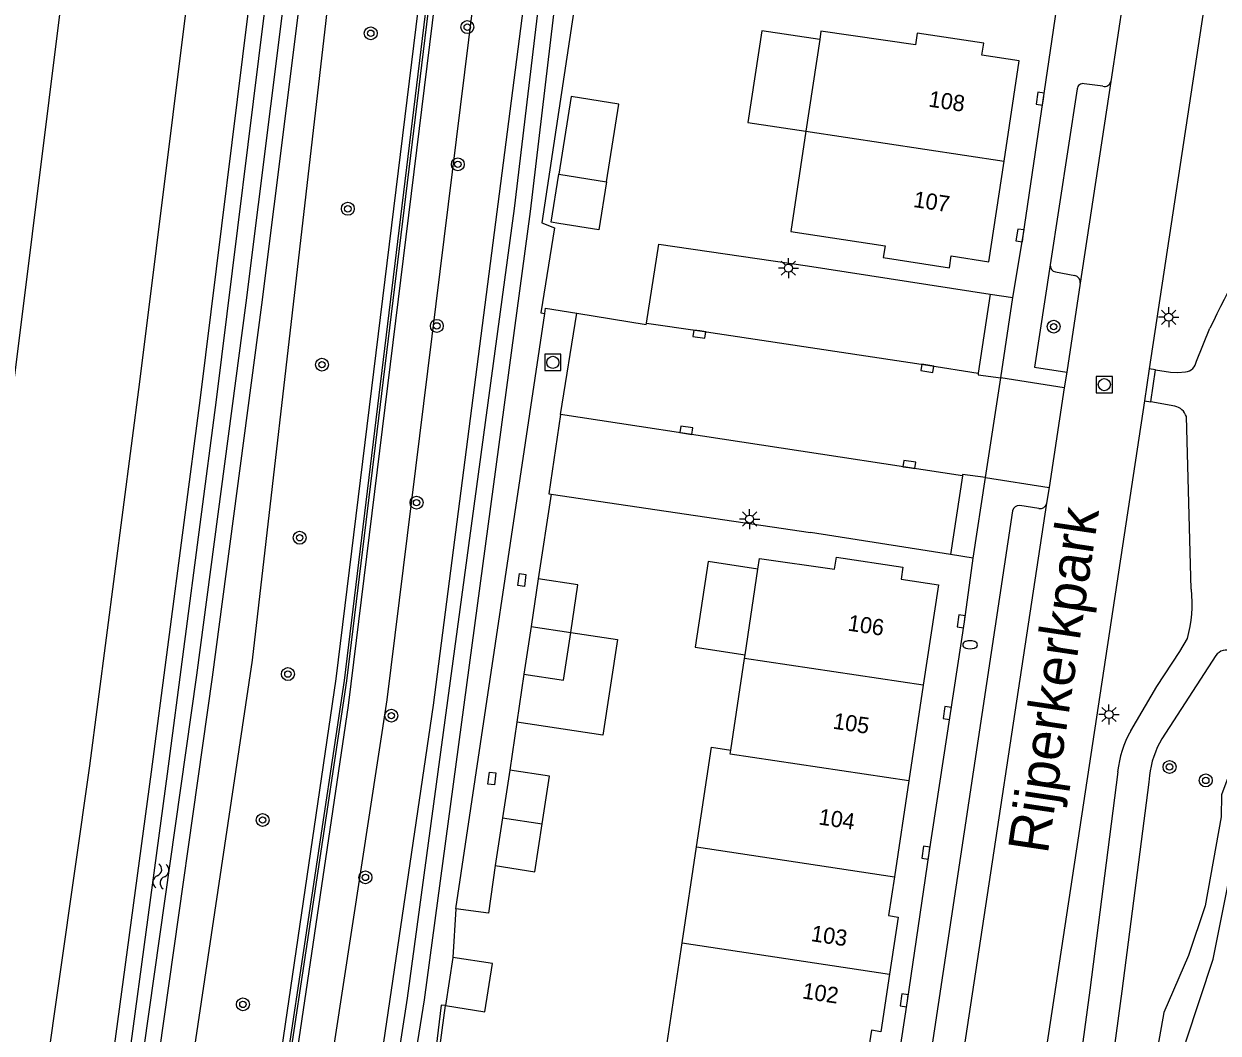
# Model space of a CAD drawing. Extents: x 124000 to 128010, y 398999 to 403000.
# Drawn here: x 126364.8 to 126438.8, y 399996.7 to 400059.1 of the extents above; entities that cross this region are included whole.
import ezdxf

# ---------------------------------------------------------------- set-up
doc = ezdxf.new("R2010")
doc.units = 0
for name, color, linetype in [('gg-afsc-geluidsscherm', 7, 'Continuous'), ('gg-afsc-hekwerk', 7, 'Continuous'), ('gg-anno-huisnummerreeks BGT', 7, 'Continuous'), ('gg-anno-openbare ruimte label', 7, 'Continuous'), ('gg-bbg-bijgebouw', 7, 'Continuous'), ('gg-bbg-hoofdgebouw', 7, 'Continuous'), ('gg-bbg-luifel en loopbrug', 7, 'Continuous'), ('gg-bbg-tussenscheiding', 7, 'Continuous'), ('gg-knt-BGT kruinlijn', 7, 'Continuous'), ('gg-knt-bovenkant onderkant talud', 7, 'Continuous'), ('gg-knt-verharding', 7, 'Continuous'), ('gg-knt-verharding nz', 7, 'Continuous'), ('gg-kntw-bovenkant insteek waterloop', 7, 'Continuous'), ('gg-kntw-greppel-droge sloot', 7, 'Continuous'), ('gg-kntw-wadi', 7, 'Continuous'), ('gg-kntw-waterlijn', 7, 'Continuous'), ('gt-grn-groengrens', 7, 'Continuous'), ('gt-grn-weggrens', 7, 'Continuous'), ('gt-symb-boom', 7, 'Continuous'), ('gt-symb-brandkraan', 7, 'Continuous'), ('gt-symb-kolk', 7, 'Continuous'), ('gt-symb-kolk center center', 7, 'Continuous'), ('gt-symb-lichtmast', 7, 'Continuous'), ('gt-symb-rioolschacht', 7, 'Continuous'), ('gt-symb-watersymbool', 7, 'Continuous')]:
    doc.layers.add(name, color=color, linetype=linetype)

# ---------------------------------------------------------------- blocks, each defined once
blk = doc.blocks.new('gt0-LMAST')
at = {"layer": 'gt-symb-lichtmast'}
for p, q in [((-0.182, 0.173), (-0.447, 0.438)), ((-0.005, 0.246), (-0.005, 0.621)), ((0.172, 0.173), (0.437, 0.438)), ((-0.255, -0.004), (-0.63, -0.004)), ((-0.182, -0.181), (-0.447, -0.446)), ((-0.005, -0.254), (-0.005, -0.629)), ((0.437, -0.446), (0.172, -0.181)), ((0.245, -0.004), (0.62, -0.004))]:
    blk.add_line(p, q, dxfattribs=at)
blk.add_circle((-0.005, -0.004), 0.25, dxfattribs=at)
blk = doc.blocks.new('gt0-BOOM')
at = {"layer": 'gt-symb-boom'}
for radius in [0.4, 0.2]:
    blk.add_circle((0, 0), radius, dxfattribs=at)
blk = doc.blocks.new('gt0-KOLK')
at = {"layer": 'gt-symb-kolk'}
blk.add_lwpolyline([(0, 0), (0.375, 0), (0.375, 0.4), (-0.375, 0.4), (-0.375, 0), (0, 0)], dxfattribs=at)
blk = doc.blocks.new('gt0-BR')
at = {"layer": 'gt-symb-brandkraan'}
for centre, radius, start, end in [((-0.244, 0), 0.206, 107.56694, 252.43307), ((0.599, -2.664), 3, 106.89205, 107.56694), ((0, -0.691), 0.938, 73.10799, 106.89205), ((-0.599, -2.664), 3, 72.43309, 73.10799), ((0.244, 0), 0.206, 287.56695, 72.43309), ((0.599, 2.664), 3, 252.43307, 253.10797), ((0, 0.691), 0.938, 253.10797, 286.89206), ((-0.599, 2.664), 3, 286.89206, 287.56695)]:
    blk.add_arc(centre, radius, start, end, dxfattribs=at)
blk = doc.blocks.new('gt0-RS')
at = {"layer": 'gt-symb-rioolschacht'}
blk.add_lwpolyline([(-0.5, -0.5), (0.5, -0.5), (0.5, 0.5), (-0.5, 0.5)], close=True, dxfattribs=at)
blk.add_circle((0, 0), 0.375, dxfattribs=at)
blk = doc.blocks.new('gt0-KOLKCC')
at = {"layer": 'gt-symb-kolk center center'}
blk.add_lwpolyline([(-0.375, 0.2), (0.375, 0.2), (0.375, -0.2), (-0.375, -0.2)], close=True, dxfattribs=at)
blk = doc.blocks.new('gt0-WA')
at = {"layer": 'gt-symb-watersymbool'}
for centre, start, end in [((-0.323, 0.022), 28.07249, 151.92751), ((0.427, 0.422), 208.07248, 331.92751), ((-0.323, -0.428), 28.07249, 151.92751), ((0.427, -0.028), 208.07248, 331.92751)]:
    blk.add_arc(centre, 0.425, start, end, dxfattribs=at)

msp = doc.modelspace()

# ---------------------------------------------------------------- linework, layer by layer
at = {"layer": 'gg-afsc-geluidsscherm'}
for points in [[(126433.522, 399396.193), (126294.266, 399417.89), (126294.312, 399418.568), (126384.69, 400018.495), (126392.393, 400081.874), (126401.389, 400173.179), (126405.812, 400237.067), (126415.183, 400254.387), (126416.933, 400270.191), (126421.505, 400378.061), (126422.448, 400394.046), (126423.962, 400411.149), (126518.093, 400411.476), (126531.613, 400399.449), (126531.513, 400399.337)], [(126433.522, 399396.193), (126433.545, 399396.341), (126294.438, 399418.015), (126294.46, 399418.546), (126384.838, 400018.472), (126392.542, 400081.856), (126401.538, 400173.164), (126405.962, 400237.057), (126415.315, 400254.315), (126417.082, 400270.175), (126421.655, 400378.055), (126422.598, 400394.037), (126424.098, 400410.986), (126518.093, 400411.326), (126531.513, 400399.337)]]:
    msp.add_lwpolyline(points, dxfattribs=at)
at = {"layer": 'gg-afsc-hekwerk'}
for p, q in [((126403.368, 400040.543), (126403.379, 400040.617)), ((126397.477, 400030.026), (126396.681, 400024.797)), ((126397.477, 400030.026), (126413.537, 400027.671)), ((126395.357, 400015.922), (126394.914, 400012.946)), ((126391.577, 400004.374), (126391.392, 400001.348)), ((126390.231, 399993.047), (126390.935, 399998.373))]:
    msp.add_line(p, q, dxfattribs=at)
for points in [[(126403.379, 400040.617), (126404.149, 400045.512), (126413.351, 400044.168)], [(126394.009, 400007.041), (126393.601, 400004.1), (126391.577, 400004.374)]]:
    msp.add_lwpolyline(points, dxfattribs=at)
at = {"layer": 'gg-bbg-bijgebouw'}
for p, q in [((126397.95, 400049.842), (126400.909, 400049.37)), ((126396.681, 400024.797), (126396.24, 400021.847)), ((126396.24, 400021.847), (126395.799, 400018.897)), ((126394.914, 400012.946), (126394.462, 400009.994)), ((126394.462, 400009.994), (126394.009, 400007.041)), ((126391.392, 400001.348), (126390.935, 399998.373))]:
    msp.add_line(p, q, dxfattribs=at)
for points in [[(126397.947, 400046.793), (126397.476, 400046.866), (126397.95, 400049.842)], [(126400.909, 400049.37), (126400.437, 400046.409), (126397.947, 400046.793)], [(126398.691, 400021.481), (126399.128, 400024.431), (126396.681, 400024.797)], [(126395.799, 400018.897), (126398.254, 400018.53), (126398.691, 400021.481)], [(126396.916, 400009.617), (126397.37, 400012.569), (126394.914, 400012.946)], [(126394.009, 400007.041), (126396.462, 400006.665), (126396.916, 400009.617)], [(126390.935, 399998.373), (126393.385, 399997.997), (126393.842, 400000.972), (126391.392, 400001.348)]]:
    msp.add_lwpolyline(points, dxfattribs=at)
at = {"layer": 'gg-bbg-hoofdgebouw'}
for p, q in [((126414.109, 400058.182), (126413.253, 400052.497)), ((126413.253, 400052.497), (126412.318, 400046.295)), ((126409.491, 400020.097), (126410.282, 400025.398)), ((126408.611, 400014.193), (126409.457, 400019.868)), ((126409.457, 400019.868), (126409.491, 400020.097)), ((126420.517, 400018.212), (126419.623, 400012.285)), ((126419.623, 400012.285), (126418.727, 400006.352)), ((126405.59, 400002.26), (126406.477, 400008.194))]:
    msp.add_line(p, q, dxfattribs=at)
for points in [[(126425.516, 400050.654), (126426.456, 400056.858), (126424.148, 400057.204), (126424.26, 400057.951), (126420.136, 400058.569), (126420.031, 400057.85), (126414.187, 400058.699), (126414.109, 400058.182)], [(126412.318, 400046.295), (126418.156, 400045.412), (126418.029, 400044.682), (126422.132, 400044.052), (126422.244, 400044.781), (126424.573, 400044.427), (126425.516, 400050.654)], [(126410.282, 400025.398), (126410.379, 400026.051), (126415.025, 400025.398), (126415.138, 400026.14), (126419.26, 400025.513), (126419.151, 400024.775), (126421.455, 400024.425), (126420.517, 400018.212)], [(126406.477, 400008.194), (126407.401, 400014.374), (126408.611, 400014.193)], [(126418.727, 400006.352), (126418.365, 400003.951), (126418.972, 400003.859), (126418.437, 400000.328)], [(126405.847, 399995.902), (126404.665, 399996.07), (126405.59, 400002.26)], [(126418.437, 400000.328), (126417.896, 399996.76), (126417.306, 399996.849), (126416.948, 399994.476)]]:
    msp.add_lwpolyline(points, dxfattribs=at)
at = {"layer": 'gg-bbg-luifel en loopbrug'}
msp.add_line((126395.799, 400018.897), (126395.357, 400015.922), dxfattribs=at)
for points in [[(126414.109, 400058.182), (126410.522, 400058.726), (126409.66, 400053.042), (126413.253, 400052.497)], [(126400.909, 400049.37), (126401.675, 400054.176), (126398.716, 400054.647), (126397.95, 400049.842)], [(126410.282, 400025.398), (126407.199, 400025.865), (126406.396, 400020.567), (126409.491, 400020.097)], [(126398.691, 400021.481), (126401.585, 400021.042), (126400.686, 400015.113), (126395.357, 400015.922)]]:
    msp.add_lwpolyline(points, dxfattribs=at)
at = {"layer": 'gg-bbg-tussenscheiding'}
for p, q in [((126413.253, 400052.497), (126425.516, 400050.654)), ((126396.24, 400021.847), (126398.691, 400021.481)), ((126420.517, 400018.212), (126409.457, 400019.868)), ((126394.462, 400009.994), (126396.916, 400009.617)), ((126406.477, 400008.194), (126418.727, 400006.352)), ((126405.59, 400002.26), (126418.437, 400000.328))]:
    msp.add_line(p, q, dxfattribs=at)
msp.add_lwpolyline([(126419.623, 400012.285), (126408.574, 400013.946), (126408.611, 400014.193)], dxfattribs=at)
at = {"layer": 'gg-knt-BGT kruinlijn'}
for points in [[(126300.242, 399460.061), (126317.155, 399573.618), (126327.853, 399643.472), (126345.991, 399764.256), (126377.209, 399971.201), (126384.168, 400018.601), (126391.597, 400079.17), (126401.015, 400171.969), (126405.272, 400237.075), (126405.836, 400239.447)], [(126405.997, 400230.826), (126401.252, 400165.313), (126397.513, 400125.164), (126394.977, 400098.805), (126384.91, 400016.956), (126372.958, 399936.144), (126361.724, 399862.808), (126350.889, 399790.817), (126334.29, 399679.75), (126332.168, 399665.424)]]:
    msp.add_lwpolyline(points, dxfattribs=at)
at = {"layer": 'gg-knt-bovenkant onderkant talud'}
for points in [[(126293.229, 399462.196), (126310.804, 399577.419), (126321.785, 399641.664), (126324.83, 399661.281), (126341.384, 399769.192), (126355.148, 399863.606), (126371.991, 399972.892), (126378.989, 400019.753), (126385.648, 400077.466), (126395.494, 400171.208), (126398.482, 400218.678), (126399.195, 400237.176), (126399.855, 400244.875), (126401.075, 400247.387), (126403.954, 400253.411), (126406.57, 400258.304), (126407.848, 400260.608), (126408.109, 400271.651), (126414.004, 400375.395), (126416.291, 400410.556)], [(126410.026, 400201.252), (126406.945, 400166.33), (126403.502, 400125.401), (126400.753, 400098.856), (126390.168, 400016.966), (126378.327, 399936.59), (126377.163, 399935.839), (126376.138, 399935.989)], [(126437.038, 399976.312), (126439.455, 399977.35), (126439.966, 399980.169), (126437.418, 399984.342), (126436.681, 399987.951), (126436.785, 399989.799), (126436.183, 399993.081), (126436.787, 399996.183), (126438.458, 400001.253), (126440.236, 400010.137), (126441.529, 400016.438), (126441.843, 400019.975)]]:
    msp.add_lwpolyline(points, dxfattribs=at)
at = {"layer": 'gg-knt-verharding'}
for p, q in [((126440.207, 400075.487), (126434.503, 400037.804)), ((126433.2, 400062.619), (126432.123, 400055.584)), ((126430.053, 400055.119), (126428.379, 400044.229)), ((126431.642, 400055.285), (126430.475, 400055.446)), ((126413.351, 400044.168), (126424.652, 400042.418)), ((126428.7, 400043.795), (126429.892, 400043.58)), ((126430.241, 400043.107), (126429.397, 400037.588)), ((126424.652, 400042.418), (126423.921, 400037.517)), ((126424.652, 400042.418), (126426.056, 400042.216)), ((126425.311, 400037.228), (126426.056, 400042.216)), ((126391.577, 400004.374), (126397.089, 400041.223)), ((126397.089, 400041.223), (126397.137, 400041.546)), ((126397.137, 400041.546), (126399.072, 400041.234)), ((126399.072, 400041.234), (126403.368, 400040.543)), ((126437.427, 400038.272), (126438.261, 400040.305)), ((126429.397, 400037.588), (126429.249, 400036.623)), ((126434.898, 400037.739), (126434.503, 400037.804)), ((126434.615, 400035.751), (126434.898, 400037.739)), ((126429.249, 400036.623), (126428.305, 400030.451)), ((126434.218, 400035.812), (126426.076, 399982.265)), ((126434.218, 400035.812), (126434.615, 400035.751)), ((126436.089, 400035.477), (126434.615, 400035.751)), ((126437.113, 400024.149), (126436.808, 400034.839)), ((126422.943, 400031.17), (126422.196, 400026.298)), ((126423.61, 400026.082), (126424.363, 400031.057)), ((126428.305, 400030.451), (126428.157, 400029.483)), ((126427.666, 400029.156), (126426.488, 400029.325)), ((126426.049, 400028.998), (126420.007, 399988.998)), ((126422.196, 400026.298), (126413.537, 400027.671)), ((126423.61, 400026.082), (126422.196, 400026.298)), ((126438.627, 400020.04), (126435.287, 400014.88))]:
    msp.add_line(p, q, dxfattribs=at)
for points in [[(126426.056, 400042.216), (126426.709, 400046.021), (126429.532, 400065.209), (126432.955, 400087.524), (126431.026, 400087.854), (126431.27, 400090.302)], [(126367.407, 400062.712), (126364.322, 400037.875), (126361.171, 400013.803), (126357.829, 399990.064), (126353.282, 399959.93), (126347.871, 399924.53), (126341.915, 399884.96), (126328.842, 399798.709), (126320.556, 399744.349), (126316.646, 399718.33), (126308.838, 399667.237), (126306.683, 399653.03)], [(126375.086, 400061.828), (126371.995, 400036.99), (126368.895, 400013.208), (126365.235, 399987.425), (126360.949, 399959.247), (126355.621, 399923.874), (126349.501, 399883.525), (126345.75, 399858.978), (126340.485, 399824.032), (126332.179, 399769.496), (126320.274, 399690.665), (126316.376, 399665.179), (126314.314, 399651.556)], [(126428.379, 400044.229), (126427.405, 400037.893), (126429.397, 400037.588)], [(126423.921, 400037.517), (126423.908, 400037.431), (126425.311, 400037.228)], [(126434.898, 400037.739), (126435.82, 400037.586), (126436.279, 400037.577), (126436.742, 400037.607)], [(126424.363, 400031.057), (126422.957, 400031.26), (126422.943, 400031.17)], [(126414.768, 399967.893), (126415.435, 399971.605), (126416.71, 399980.143), (126419.535, 399998.679), (126420.873, 400007.819), (126423.064, 400022.141), (126423.61, 400026.082)], [(126433.36, 400015.389), (126434.971, 400018.12), (126436.398, 400020.299), (126436.874, 400021.095)], [(126432.553, 400012.855), (126430.839, 399999.331), (126429.398, 399988.818)], [(126434.513, 400012.61), (126434.478, 400012.215), (126432.813, 399999.266), (126431.346, 399988.416)]]:
    msp.add_lwpolyline(points, dxfattribs=at)
for centre, radius, start, end in [((126430.403, 400055.103), 0.351, 78.19307, 177.34981), ((126431.737, 400055.668), 0.395, 256.0293, 347.70265), ((126500.31, 400010.806), 68.704, 147.93482, 154.57296), ((126428.764, 400044.178), 0.388, 172.42834, 260.54724), ((126429.808, 400043.153), 0.435, 353.92049, 78.92255), ((126436.68, 400038.356), 0.751, 274.70913, 353.59334), ((126435.881, 400034.519), 0.98, 19.05759, 77.77433), ((126426.448, 400028.921), 0.406, 84.30381, 169.05918), ((126427.756, 400029.554), 0.408, 257.2917, 350.03456), ((126428.949, 400023.252), 8.214, 344.77779, 6.27274), ((126439.302, 400019.554), 0.832, 67.07041, 144.24387), ((126439.137, 400012.154), 6.622, 150.75061, 173.91928), ((126440.303, 400011.903), 5.833, 149.30852, 173.03589)]:
    msp.add_arc(centre, radius, start, end, dxfattribs=at)
at = {"layer": 'gg-knt-verharding nz'}
for p, q in [((126432.123, 400055.584), (126430.241, 400043.107)), ((126398.064, 400034.967), (126399.072, 400041.234)), ((126424.363, 400031.057), (126425.311, 400037.228)), ((126434.503, 400037.804), (126434.218, 400035.812)), ((126422.943, 400031.17), (126398.064, 400034.967)), ((126428.157, 400029.483), (126421.866, 399987.98))]:
    msp.add_line(p, q, dxfattribs=at)
for points in [[(126403.379, 400040.617), (126406.68, 400040.145), (126420.805, 400038.023), (126423.921, 400037.517)], [(126398.064, 400034.967), (126397.342, 400030.046), (126397.477, 400030.026)]]:
    msp.add_lwpolyline(points, dxfattribs=at)
at = {"layer": 'gg-kntw-bovenkant insteek waterloop'}
for points in [[(126323.031, 399662.04), (126321.74, 399660.117), (126320.587, 399660.289), (126320.014, 399662.511), (126332.334, 399743.098), (126336.188, 399768.41), (126344.467, 399823.06), (126353.306, 399883.083), (126359.695, 399923.364), (126365.113, 399959.07), (126369.177, 399986.373), (126372.735, 400012.848), (126375.768, 400035.991), (126379.045, 400062.476), (126382.001, 400085.384), (126384.826, 400114.553), (126387.163, 400137.912), (126389.716, 400166.128), (126391.77, 400193.942), (126393.76, 400220.612), (126395.587, 400247.464), (126396.695, 400267.432)], [(126323.031, 399662.04), (126327.041, 399690.098), (126334.838, 399742.841), (126338.537, 399768.285), (126342.893, 399797.119), (126346.686, 399823.411), (126352.294, 399859.144), (126356.486, 399884.03), (126360.061, 399908.445), (126363.653, 399932.302), (126367.208, 399956.505), (126370.042, 399973.218), (126373.244, 399995.515), (126376.51, 400018.7), (126379.574, 400041.751), (126382.631, 400066.119), (126383.672, 400073.796)]]:
    msp.add_lwpolyline(points, dxfattribs=at)
at = {"layer": 'gg-kntw-greppel-droge sloot'}
msp.add_lwpolyline([(126410.026, 400201.252), (126404.644, 400134.076), (126402.069, 400105.39), (126395.19, 400047.715), (126388.566, 399998.841), (126380.433, 399946.214), (126381.244, 399946.239), (126389.644, 399998.741), (126396.208, 400047.53), (126403.005, 400105.054), (126405.642, 400133.896), (126412.052, 400215.526)], dxfattribs=at)
at = {"layer": 'gg-kntw-wadi'}
msp.add_lwpolyline([(126440.693, 400020.154), (126439.765, 400013.535), (126438.978, 400011.432), (126438.951, 400010.052), (126437.96, 400004.551), (126436.93, 400001.475), (126435.402, 399997.942), (126434.618, 399993.56), (126434.425, 399988.64), (126435.126, 399984.95), (126436.768, 399980.353), (126437.02, 399979.222), (126436.765, 399978.342), (126435.749, 399978.042)], dxfattribs=at)
at = {"layer": 'gg-kntw-waterlijn'}
for points in [[(126322.073, 399662.408), (126321.351, 399661.331), (126321.033, 399662.562), (126332.954, 399743.212), (126336.808, 399768.525), (126345.446, 399825.528), (126354.295, 399882.932), (126360.683, 399923.211), (126366.102, 399958.921), (126370.167, 399986.233), (126373.726, 400012.716), (126376.76, 400035.865), (126380.037, 400062.351), (126382.262, 400073.983), (126384.138, 400089.122), (126386.6, 400114.4), (126388.846, 400137.708), (126391.398, 400165.952), (126393.748, 400192.659), (126395.378, 400220.459), (126397.199, 400247.7), (126398.164, 400265.142), (126398.387, 400267.099)], [(126396.316, 400215.111), (126394.753, 400190.156), (126392.641, 400165.901), (126390.957, 400143.335), (126388.243, 400118.036), (126385.3, 400093.236), (126381.639, 400066.248), (126378.582, 400041.879), (126375.519, 400018.836), (126372.254, 399995.656), (126369.054, 399973.373), (126366.22, 399956.661), (126362.664, 399932.449), (126359.072, 399908.592), (126355.498, 399884.186), (126351.307, 399859.305), (126345.697, 399823.56), (126341.904, 399797.265), (126337.548, 399768.432), (126333.849, 399742.986), (126326.051, 399690.242), (126322.073, 399662.408)]]:
    msp.add_lwpolyline(points, dxfattribs=at)
at = {"layer": 'gt-grn-groengrens'}
for points in [[(126525.5, 400401.875), (126517.701, 400409.117), (126513.198, 400409.629), (126427.886, 400408.701), (126425.635, 400405.554), (126424.936, 400373.129), (126423.696, 400345.301), (126420.64, 400282.786), (126419.948, 400265.917), (126419.122, 400252.975), (126417.884, 400250.036), (126410.168, 400236.517), (126408.092, 400226.551), (126403.811, 400165.532), (126400.164, 400125.487), (126397.663, 400101.049), (126387.319, 400017.303), (126374.902, 399936.458), (126374.058, 399930.683)], [(126401.491, 400083.316), (126399.504, 400064.09), (126396.903, 400046.836), (126397.699, 400046.53), (126396.837, 400041.261), (126397.089, 400041.223)], [(126390.935, 399998.373), (126390.669, 399998.401), (126390.034, 399993.073), (126390.231, 399993.047)]]:
    msp.add_lwpolyline(points, dxfattribs=at)
at = {"layer": 'gt-grn-weggrens'}
for p, q in [((126429.249, 400036.623), (126425.311, 400037.228)), ((126424.363, 400031.057), (126428.305, 400030.451))]:
    msp.add_line(p, q, dxfattribs=at)

# ---------------------------------------------------------------- block references
at = {"layer": 'gt-symb-boom'}
for p in [(126392.29, 400058.949), (126386.313, 400058.566), (126391.705, 400050.453), (126384.896, 400047.703), (126390.403, 400040.452), (126428.591, 400040.405), (126383.295, 400038.052), (126389.15, 400029.51), (126381.913, 400027.338), (126381.186, 400018.899), (126387.588, 400016.322), (126435.765, 400013.147), (126438.006, 400012.315), (126379.62, 400009.864), (126385.983, 400006.313), (126378.401, 399998.45)]:
    msp.add_blockref('gt0-BOOM', p, dxfattribs=at)
at = {"layer": 'gt-symb-brandkraan'}
msp.add_blockref('gt0-BR', (126423.416, 400020.715), dxfattribs=at)
at = {"layer": 'gt-symb-kolk'}
for p, rotation in [((126427.952, 400054.483), 81.63364420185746), ((126426.709, 400046.021), 81.64280181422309), ((126406.68, 400040.145), 171.86305063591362), ((126420.805, 400038.023), 171.45447000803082), ((126405.813, 400033.794), -8.70075857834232), ((126419.622, 400031.681), -7.9417990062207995), ((126423.064, 400022.141), 82.11526199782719), ((126422.2, 400016.465), 81.29126429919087), ((126420.873, 400007.819), 81.27531107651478), ((126419.535, 399998.679), 81.69070981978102)]:
    msp.add_blockref('gt0-KOLK', p, dxfattribs=dict(at, rotation=rotation))
at = {"layer": 'gt-symb-kolk center center'}
for p, rotation in [((126395.674, 400024.724), 82.23737808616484), ((126393.813, 400012.438), 83.39246434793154)]:
    msp.add_blockref('gt0-KOLKCC', p, dxfattribs=dict(at, rotation=rotation))
at = {"layer": 'gt-symb-lichtmast'}
for p in [(126412.177, 400044.03), (126435.715, 400040.994), (126409.772, 400028.495), (126432.021, 400016.399)]:
    msp.add_blockref('gt0-LMAST', p, dxfattribs=at)
at = {"layer": 'gt-symb-rioolschacht'}
for p in [(126397.582, 400038.193), (126431.727, 400036.816)]:
    msp.add_blockref('gt0-RS', p, dxfattribs=at)
at = {"layer": 'gt-symb-watersymbool', "rotation": 82.81812146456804}
msp.add_blockref('gt0-WA', (126373.314, 400006.333), dxfattribs=at)

# ---------------------------------------------------------------- texts
at = {"layer": 'gg-anno-huisnummerreeks BGT'}
for s, p in [('108', (126420.804, 400054.035)), ('107', (126419.863, 400047.819)), ('106', (126415.804, 400021.596)), ('105', (126414.888, 400015.525)), ('104', (126413.993, 400009.595)), ('103', (126413.523, 400002.373)), ('102', (126412.985, 399998.824))]:
    msp.add_text(s, height=1, rotation=351.4, dxfattribs=at).set_placement(p)
at = {"layer": 'gg-anno-openbare ruimte label'}
msp.add_text('Rijperkerkpark', height=2.5, rotation=81.5, dxfattribs=at).set_placement((126428.222, 400007.713))

doc.saveas('drawing.dxf')
